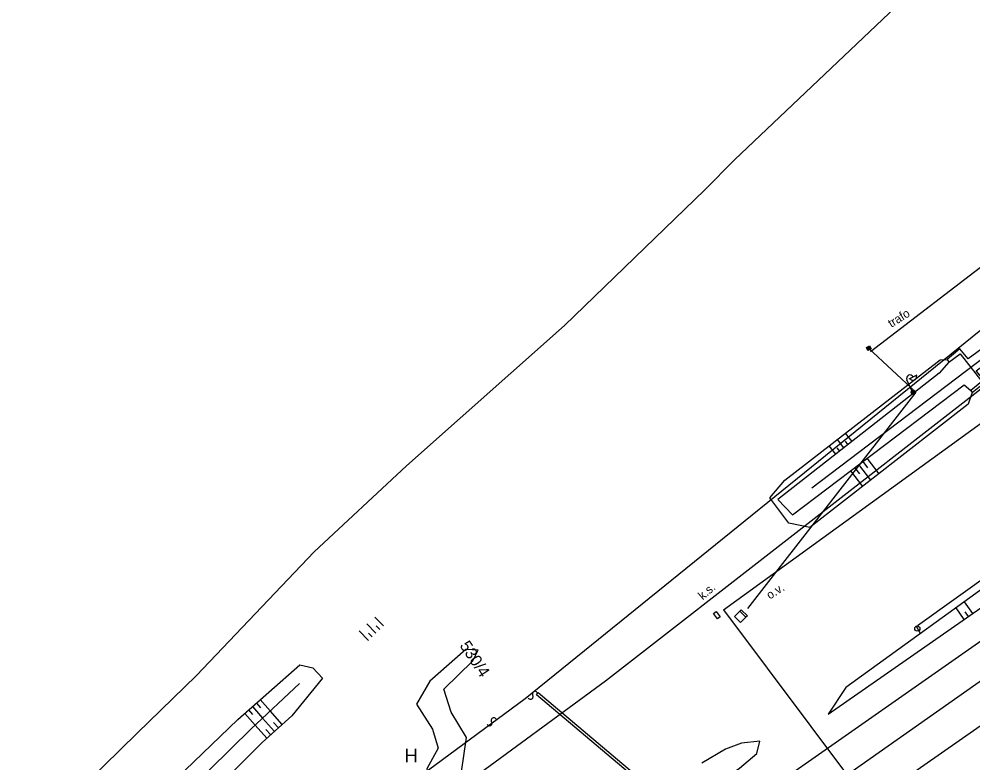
# Model space of a CAD drawing. Extents: x -469926 to -462499, y -1098642 to -1092733.
# Drawn here: x -467205.6 to -467067.4, y -1096445 to -1096337.2 of the extents above; entities that cross this region are included whole.
import ezdxf

# ---------------------------------------------------------------- set-up
doc = ezdxf.new("R2010")
doc.units = 0
for name, color, linetype in [('Vrstva 1', 7, 'Continuous'), ('Vrstva 10', 7, 'Continuous'), ('Vrstva 12', 7, 'Continuous'), ('Vrstva 14', 7, 'Continuous'), ('Vrstva 16', 7, 'Continuous'), ('Vrstva 26', 7, 'Continuous'), ('Vrstva 27', 7, 'Continuous'), ('Vrstva 40', 7, 'Continuous'), ('Vrstva 42', 7, 'Continuous'), ('Vrstva 43', 7, 'Continuous'), ('Vrstva 48', 7, 'Continuous'), ('Vrstva 50', 7, 'Continuous'), ('Vrstva 51', 7, 'Continuous'), ('Vrstva 6', 7, 'Continuous'), ('Vrstva 62', 7, 'Continuous'), ('Vrstva 7', 7, 'Continuous'), ('Vrstva 8', 7, 'Continuous'), ('Vrstva 9', 7, 'Continuous')]:
    doc.layers.add(name, color=color, linetype=linetype)

msp = doc.modelspace()

# ---------------------------------------------------------------- linework, layer by layer
at = {"layer": 'Vrstva 1'}
for points in [[(-467090.74, -1096405.12), (-467042.15, -1096368.25), (-466966.65, -1096311.27), (-466909.24, -1096271.75), (-466862.65, -1096239.72)], [(-467194.49, -1096529.07), (-467129.63, -1096483.74), (-467127.15, -1096481.99), (-467084.77, -1096452.43), (-466913.12, -1096332.64), (-466892.4, -1096318.21), (-466875.92, -1096306.75), (-466855.98, -1096293.26)], [(-467202.19, -1096522.42), (-467136.51, -1096476.41), (-467134, -1096474.63), (-467091.24, -1096444.75), (-467032.17, -1096403.46), (-466961.91, -1096354.44), (-466898.17, -1096310.02), (-466881.68, -1096298.64)], [(-467201.88, -1096528.51), (-467132.87, -1096479.89), (-467130.38, -1096478.15), (-467088.01, -1096448.35), (-467030.19, -1096407.7), (-466959.43, -1096357.98), (-466895.96, -1096313.33), (-466879.47, -1096301.77)]]:
    msp.add_lwpolyline(points, dxfattribs=at)
at = {"layer": 'Vrstva 10'}
msp.add_lwpolyline([(-467227.98, -1096479.14), (-467195.77, -1096447.77), (-467188.5, -1096440.68), (-467179.9, -1096432.31), (-467162.87, -1096414.4), (-467149.47, -1096401.92), (-467126.58, -1096381.62), (-467106.27, -1096361.95), (-467101.98, -1096357.64), (-467070.22, -1096327.48), (-467033.66, -1096298.26), (-466971.26, -1096254.04), (-466968.42, -1096251.89), (-466966.88, -1096250.94), (-466943.86, -1096236.98), (-466920.12, -1096222.7), (-466897.46, -1096208.89), (-466895.77, -1096207.88), (-466894.13, -1096206.91), (-466875.87, -1096196.07), (-466843.05, -1096176.29), (-466840.02, -1096174.49), (-466808.12, -1096152.94)], dxfattribs=at)
at = {"layer": 'Vrstva 12'}
msp.add_lwpolyline([(-467101.2, -1096423), (-467100.99, -1096422.79), (-467100.1, -1096423.67), (-467100.32, -1096423.88)], close=True, dxfattribs=at)
at = {"layer": 'Vrstva 14'}
for p, q in [((-467082.75, -1096385.01), (-467082.66, -1096384.7)), ((-467082.63, -1096385.25), (-467082.42, -1096384.57)), ((-467082.53, -1096384.91), (-467075.7, -1096391.29)), ((-467082.4, -1096385.12), (-467082.3, -1096384.8)), ((-467075.7, -1096391.29), (-467100.08, -1096422.6)), ((-467075.89, -1096391.29), (-467076.39, -1096391.29)), ((-467076.39, -1096391.29), (-467075.89, -1096391.29)), ((-467076.34, -1096391.44), (-467076.19, -1096391.29)), ((-467076.17, -1096391.54), (-467075.92, -1096391.29))]:
    msp.add_line(p, q, dxfattribs=at)
msp.add_lwpolyline([(-467082.86, -1096384.81), (-467082.42, -1096384.57), (-467082.19, -1096385.01), (-467082.63, -1096385.25)], close=True, dxfattribs=at)
msp.add_lwpolyline([(-467082.86, -1096384.81), (-467082.42, -1096384.57), (-467082.19, -1096385.01), (-467082.63, -1096385.25), (-467082.86, -1096384.81)], dxfattribs=at)
msp.add_circle((-467076.14, -1096391.29), 0.252, dxfattribs=at)
msp.add_arc((-467076.14, -1096391.29), 0.252, 180, 0, dxfattribs=at)
at = {"layer": 'Vrstva 16'}
msp.add_line((-467075.67, -1096425.18), (-467075.03, -1096426.26), dxfattribs=at)
msp.add_circle((-467075.48, -1096425.51), 0.375, dxfattribs=at)
at = {"layer": 'Vrstva 26'}
for p, q in [((-467082.75, -1096385.01), (-467082.66, -1096384.7)), ((-467082.63, -1096385.25), (-467082.42, -1096384.57)), ((-467082.4, -1096385.12), (-467082.3, -1096384.8)), ((-467076.25, -1096391.07), (-467077, -1096389.49)), ((-467076.68, -1096389.33), (-467075.51, -1096388.78)), ((-467076.32, -1096391.46), (-467076.17, -1096391.05)), ((-467076.15, -1096391.54), (-467075.99, -1096391.09))]:
    msp.add_line(p, q, dxfattribs=at)
msp.add_lwpolyline([(-467082.86, -1096384.81), (-467082.42, -1096384.57), (-467082.19, -1096385.01), (-467082.63, -1096385.25)], close=True, dxfattribs=at)
msp.add_lwpolyline([(-467082.86, -1096384.81), (-467082.42, -1096384.57), (-467082.19, -1096385.01), (-467082.63, -1096385.25), (-467082.86, -1096384.81)], dxfattribs=at)
msp.add_circle((-467076.14, -1096391.29), 0.25, dxfattribs=at)
msp.add_circle((-467076.14, -1096391.29), 0.25, dxfattribs=at)
for centre, start, end in [((-467076.54, -1096389.27), 25.4219, 205.4219), ((-467076.09, -1096389.06), 204.7194, 26.1245)]:
    msp.add_arc(centre, 0.5, start, end, dxfattribs=at)
at = {"layer": 'Vrstva 40'}
msp.add_lwpolyline([(-467101.2, -1096423), (-467101.97, -1096423.75), (-467101.11, -1096424.63), (-467100.32, -1096423.88)], dxfattribs=at)
at = {"layer": 'Vrstva 42'}
for p, q in [((-467132.31, -1096435.64), (-467058.47, -1096375.93)), ((-467120.65, -1096433.1), (-467066.28, -1096390.81)), ((-467026.89, -1096390.27), (-467075.44, -1096425.14)), ((-467264.73, -1096538.39), (-467120.65, -1096433.1)), ((-467260.45, -1096530.18), (-467132.31, -1096435.64))]:
    msp.add_line(p, q, dxfattribs=at)
at = {"layer": 'Vrstva 48'}
for points in [[(-467084.93, -1096398.41), (-467085.87, -1096397.22)], [(-467087.3, -1096400.26), (-467088.24, -1096399.06)], [(-467086.71, -1096399.8), (-467087.08, -1096399.32)], [(-467086.12, -1096399.33), (-467087.05, -1096398.14)], [(-467085.53, -1096398.87), (-467085.9, -1096398.39)], [(-467082.78, -1096400.85), (-467081.06, -1096403.11)], [(-467084.57, -1096402.2), (-467083.88, -1096403.12)], [(-467083.98, -1096401.75), (-467082.25, -1096404.04)], [(-467083.38, -1096401.3), (-467082.69, -1096402.21)], [(-467085.17, -1096402.66), (-467083.43, -1096404.96)], [(-467068.67, -1096424.18), (-467069.84, -1096422.5)], [(-467067.44, -1096423.32), (-467068.62, -1096421.62)], [(-467152.83, -1096425.14), (-467154.1, -1096423.84)], [(-467068.05, -1096423.75), (-467068.53, -1096423.07)], [(-467153.91, -1096426.18), (-467155.22, -1096424.83)], [(-467153.37, -1096425.66), (-467153.89, -1096425.13)], [(-467154.98, -1096427.23), (-467156.35, -1096425.82)], [(-467154.44, -1096426.71), (-467154.98, -1096426.16)], [(-467171.81, -1096436.81), (-467170.34, -1096438.47)], [(-467171.24, -1096436.31), (-467170.66, -1096436.97)], [(-467170.68, -1096435.81), (-467169.24, -1096437.44)], [(-467172.93, -1096437.8), (-467171.43, -1096439.5)], [(-467172.37, -1096437.3), (-467171.78, -1096437.98)], [(-467167.48, -1096439.4), (-467169.25, -1096437.45)], [(-467169.71, -1096441.41), (-467171.43, -1096439.5)], [(-467168.6, -1096440.4), (-467170.34, -1096438.47)], [(-467168.04, -1096439.9), (-467168.74, -1096439.12)], [(-467169.16, -1096440.9), (-467169.85, -1096440.14)]]:
    msp.add_lwpolyline(points, dxfattribs=at)
at = {"layer": 'Vrstva 51'}
for p, q in [((-467103.55, -1096422.79), (-466924.41, -1096292.92)), ((-467004.67, -1096325.83), (-467082.27, -1096385.43)), ((-467103.55, -1096422.79), (-467063.2, -1096476.61))]:
    msp.add_line(p, q, dxfattribs=at)
for centre, radius, start, end in [((-467131.51, -1096435.38), 0.376, 205.6004, 31.9115), ((-467130.88, -1096434.98), 0.377, 24.9243, 212.5875), ((-467137.47, -1096439.21), 0.376, 205.6004, 31.9115), ((-467136.84, -1096438.81), 0.377, 24.9243, 212.5875)]:
    msp.add_arc(centre, radius, start, end, dxfattribs=at)
at = {"layer": 'Vrstva 6'}
msp.add_lwpolyline([(-467130.41, -1096434.75), (-467114.58, -1096448.14), (-467114.93, -1096448.37), (-467130.64, -1096435.09)], close=True, dxfattribs=at)
at = {"layer": 'Vrstva 62'}
for points in [[(-467088.39, -1096437.9), (-467052.76, -1096413.11), (-467019.05, -1096388.87), (-466992.97, -1096370.78), (-466983.59, -1096365.84), (-466969.81, -1096355.16), (-466952.65, -1096343.24), (-466958.13, -1096345.28), (-466975.9, -1096357.71), (-466978.81, -1096360.75), (-466985.57, -1096365.28), (-466992.59, -1096367.56), (-467000.62, -1096372.28), (-467020.38, -1096386.14), (-467054.77, -1096411.61), (-467085.86, -1096434.06)], [(-467070.93, -1096386.93), (-467069.29, -1096385.73), (-467066.13, -1096389.71), (-467067.73, -1096391.02), (-467067.53, -1096391.3), (-467065.61, -1096389.76), (-467066.93, -1096388.19), (-467057.27, -1096380.91), (-467056.02, -1096382.41), (-467054.07, -1096381.07), (-467054.31, -1096380.8), (-467055.9, -1096381.95), (-467059.13, -1096377.92), (-467056.12, -1096375.58), (-467056.45, -1096375.17), (-467059.78, -1096377.91), (-467058.59, -1096379.49), (-467068.12, -1096386.44), (-467069.31, -1096385), (-467071.17, -1096386.52)], [(-467139.13, -1096428.63), (-467140.88, -1096428.55), (-467146.1, -1096433.14), (-467148.03, -1096436.44), (-467145.73, -1096440.08), (-467144.9, -1096442.84), (-467146.53, -1096445.81), (-467145.41, -1096451.19), (-467148.08, -1096454.3), (-467151.17, -1096457.85), (-467153.45, -1096460.66), (-467149.66, -1096459.28), (-467144.52, -1096456), (-467141.98, -1096451.85), (-467141.52, -1096446.28), (-467140.8, -1096441.29), (-467143.04, -1096437.61), (-467144.09, -1096434.31), (-467139.86, -1096430.2)]]:
    msp.add_lwpolyline(points, close=True, dxfattribs=at)
for points in [[(-467067.53, -1096391.3), (-467068.12, -1096393.03), (-467091.04, -1096410.88), (-467094.1, -1096410.25), (-467096.85, -1096406.56), (-467094.67, -1096404.04), (-467072.16, -1096386.59), (-467071.17, -1096386.52)], [(-467070.93, -1096386.93), (-467072.29, -1096388.51), (-467095.69, -1096406.83), (-467093.58, -1096409.02), (-467068.71, -1096390.2), (-467067.73, -1096391.02)], [(-467237.04, -1096499.99), (-467216.06, -1096479.12), (-467173.94, -1096438.68), (-467164.94, -1096430.76), (-467163.07, -1096431.22), (-467161.66, -1096432.69), (-467166.1, -1096438.15), (-467170.38, -1096442.01), (-467212.38, -1096483.88)], [(-467234.28, -1096500), (-467213.93, -1096481.2), (-467172.01, -1096440.04), (-467165, -1096433.46)], [(-467116.31, -1096450.13), (-467111.16, -1096451.13), (-467107.8, -1096450.18), (-467101.23, -1096445.71), (-467098.75, -1096443.62), (-467098.32, -1096441.81), (-467100.97, -1096442.13), (-467103.25, -1096442.99), (-467106.68, -1096445.03)]]:
    msp.add_lwpolyline(points, dxfattribs=at)
at = {"layer": 'Vrstva 8'}
msp.add_line((-467104.72, -1096423.72), (-467104.72, -1096423.72), dxfattribs=at)
msp.add_lwpolyline([(-467105.03, -1096423.32), (-467104.63, -1096423.02), (-467104.02, -1096423.81), (-467104.42, -1096424.11), (-467105.03, -1096423.32)], dxfattribs=at)

# ---------------------------------------------------------------- texts
at = {"layer": 'Vrstva 27'}
msp.add_text('trafo', height=1.25, rotation=32.2287, dxfattribs=at).set_placement((-467079.24, -1096381.96))
at = {"layer": 'Vrstva 43'}
msp.add_text('H', height=2, dxfattribs=at).set_placement((-467149.79, -1096444.91))
at = {"layer": 'Vrstva 50'}
msp.add_text('530/4', height=1.7, rotation=303.327, dxfattribs=at).set_placement((-467141.85, -1096427.98))
at = {"layer": 'Vrstva 7'}
msp.add_text('o.v.', height=1.25, rotation=32.3998, dxfattribs=at).set_placement((-467096.85, -1096421.33))
at = {"layer": 'Vrstva 9'}
msp.add_text('k.s.', height=1.25, rotation=41.4732, dxfattribs=at).set_placement((-467106.56, -1096421.44))

doc.saveas('drawing.dxf')
